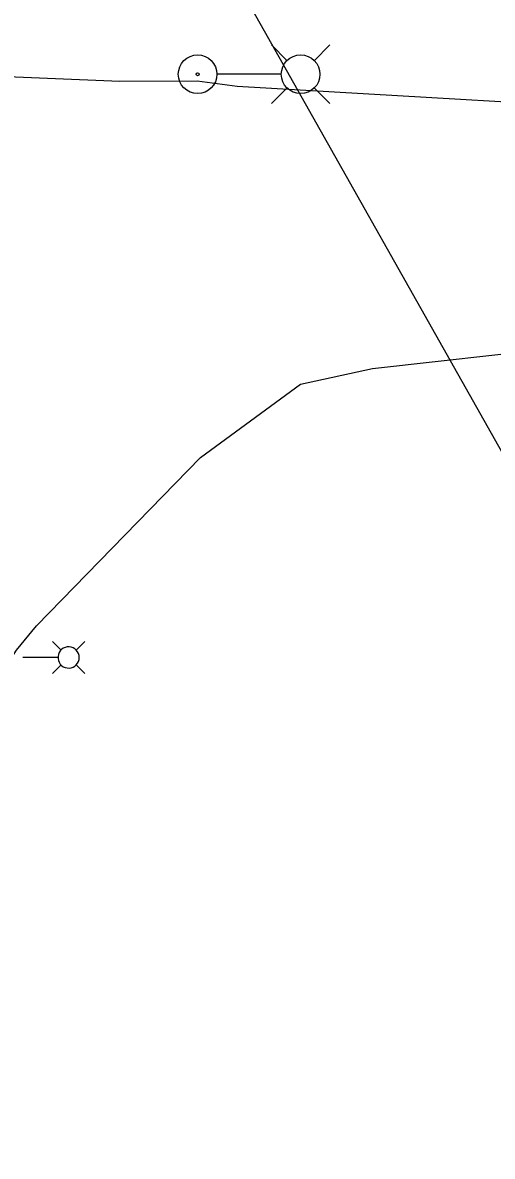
# Model space of a CAD drawing. Extents: x 600849 to 606371, y 330010 to 403088.
# Drawn here: x 604337.5 to 604433.7, y 349704.2 to 349936.3 of the extents above; entities that cross this region are included whole.
import ezdxf

# ---------------------------------------------------------------- set-up
doc = ezdxf.new("R2010")
doc.units = 0
for name, color, linetype in [('E_LTG', 7, 'Continuous'), ('E_LTG_CID', 7, 'Continuous'), ('E_UTL_Overhead', 7, 'Continuous')]:
    doc.layers.add(name, color=color, linetype=linetype)

msp = doc.modelspace()

# ---------------------------------------------------------------- linework, layer by layer
at = {"layer": 'E_LTG'}
for points in [[(604391.68, 349928.5), (604388.45, 349931.73)], [(604397.22, 349928.5), (604400.45, 349931.73)], [(604390.42, 349925.73), (604377.37, 349925.73)], [(604391.68, 349922.96), (604388.45, 349919.73)], [(604397.22, 349922.96), (604400.45, 349919.73)], [(604345.4, 349807.85), (604343.62, 349809.62)], [(604349.1, 349806.32), (604349.06, 349806.74), (604348.94, 349807.13), (604348.75, 349807.5), (604348.5, 349807.83), (604348.19, 349808.1), (604347.83, 349808.3), (604347.44, 349808.44), (604347.03, 349808.5), (604346.61, 349808.48), (604346.21, 349808.38), (604345.84, 349808.21), (604345.5, 349807.97), (604345.21, 349807.67), (604344.99, 349807.32), (604344.84, 349806.94), (604344.76, 349806.53), (604344.76, 349806.12), (604344.84, 349805.71), (604344.99, 349805.33), (604345.21, 349804.98), (604345.5, 349804.68), (604345.84, 349804.44), (604346.21, 349804.27), (604346.61, 349804.17), (604347.03, 349804.15), (604347.44, 349804.21), (604347.83, 349804.35), (604348.19, 349804.55), (604348.5, 349804.82), (604348.75, 349805.15), (604348.94, 349805.52), (604349.06, 349805.91), (604349.1, 349806.32)], [(604348.45, 349807.85), (604350.23, 349809.62)], [(604344.71, 349806.32), (604337.53, 349806.32)], [(604345.4, 349804.8), (604343.62, 349803.02)], [(604348.45, 349804.8), (604350.23, 349803.02)]]:
    msp.add_lwpolyline(points, dxfattribs=at)
for centre, radius in [((604373.35, 349925.73), 3.96), ((604394.45, 349925.73), 3.96), ((604373.35, 349925.73), 0.303)]:
    msp.add_circle(centre, radius, dxfattribs=at)
at = {"layer": 'E_LTG_CID'}
for points in [[(604208.26, 349961.3), (604215.87, 349930.65), (604216.32, 349929.52), (604217.6, 349929.46), (604238.11, 349927.82), (604276.71, 349926.34), (604297.6, 349927.21), (604312.87, 349926.13), (604357.45, 349924.33), (604373.27, 349924.38), (604381.43, 349923.31), (604447.15, 349919.45)], [(604331.24, 349688.88), (604323.28, 349707.64), (604318.66, 349734.37), (604320.35, 349767.38), (604330.93, 349798.14), (604334.82, 349805.4), (604335.32, 349806.32), (604336.27, 349807.82), (604340.35, 349812.82), (604373.94, 349847.27), (604394.41, 349862.29), (604409.16, 349865.51), (604447.04, 349869.75)]]:
    msp.add_lwpolyline(points, dxfattribs=at)
at = {"layer": 'E_UTL_Overhead'}
msp.add_line((604441.43, 349838.15), (604350.17, 349999.98), dxfattribs=at)

doc.saveas('drawing.dxf')
